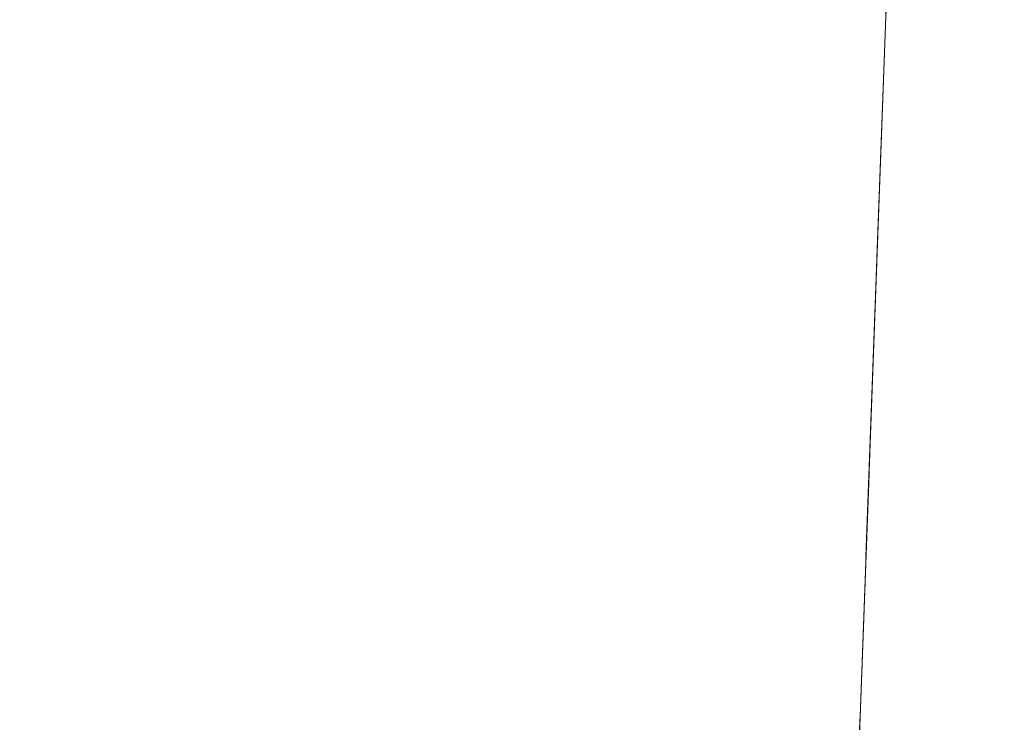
# Model space of a CAD drawing. Header units: metres. Extents: x 5504996 to 5514259, y 5943254 to 5951281.
# Tile 388 of 656: x 5509729.891 to 5509730.96, y 5948019.801 to 5948020.564. Entities that reach past the tile are written whole.
import ezdxf

# ---------------------------------------------------------------- set-up
doc = ezdxf.new("R2010")
doc.units = ezdxf.units.M
for name, pattern in [('L_0_02', [0]), ('L_0_03', [1, 0.5, -0.5]), ('L_0_04', [1.5, 1, -0.5]), ('L_0_06', [2, 1.5, -0.5])]:
    doc.linetypes.add(name, pattern=pattern)
for name, color, linetype, lineweight, true_color in [('EGB_DzialkaEwidencyjna', 7, 'L_0_02', 18, 0x000000), ('EGB_KonturKlasyfikacyjny', 7, 'L_0_06', 18, 0x24bc24), ('EGB_KonturUzytkuGruntowego', 7, 'L_0_03', 18, 0x008000), ('OT_ZagospodarowanieTerenu', 7, 'CONTINUOUS', 18, 0x000000)]:
    doc.layers.add(name, color=color, linetype=linetype, lineweight=lineweight, true_color=true_color)

msp = doc.modelspace()

# ---------------------------------------------------------------- linework, layer by layer
at = {"layer": 'EGB_DzialkaEwidencyjna', "linetype": 'CONTINUOUS', "lineweight": 18}
for p, q in [((5509730.85, 5948021.07), (5509728.86, 5947967.24)), ((5509728.86, 5947967.24), (5509730.85, 5948021.07))]:
    msp.add_line(p, q, dxfattribs=at)
at = {"layer": 'EGB_KonturKlasyfikacyjny', "color": 82, "linetype": 'L_0_06', "lineweight": 18, "true_color": 0x24bc24, "flags": 128}
msp.add_lwpolyline([(5509730.85, 5948021.07), (5509728.86, 5947967.24), (5509695.09, 5947964.38), (5509696.68, 5948022.39)], close=True, dxfattribs=at)
at = {"layer": 'EGB_KonturUzytkuGruntowego', "color": 96, "linetype": 'L_0_03', "lineweight": 18, "true_color": 0x008000, "flags": 128}
for points in [[(5509730.85, 5948021.07), (5509728.86, 5947967.24), (5509695.09, 5947964.38), (5509696.68, 5948022.39)], [(5509730.85, 5948021.07), (5509895.53, 5948019.98), (5509896.09, 5948015.99), (5509899.83, 5947986.83), (5509896.41, 5947962.7), (5509876.77, 5947958.82), (5509803, 5947963.05), (5509748.32, 5947968.81), (5509728.86, 5947967.24)]]:
    msp.add_lwpolyline(points, close=True, dxfattribs=at)
at = {"layer": 'OT_ZagospodarowanieTerenu', "color": 18, "linetype": 'L_0_04', "lineweight": 18, "true_color": 0x000000, "flags": 128}
msp.add_lwpolyline([(5509705.44, 5948021.15), (5509710.9, 5948021.09), (5509730.85, 5948021.07), (5509729.71, 5947990.25), (5509728.86, 5947967.36), (5509702.35, 5947965.54), (5509702.46, 5947972.82), (5509696.24, 5947972.91), (5509697.04, 5948021.11)], close=True, dxfattribs=at)

doc.saveas('drawing.dxf')
